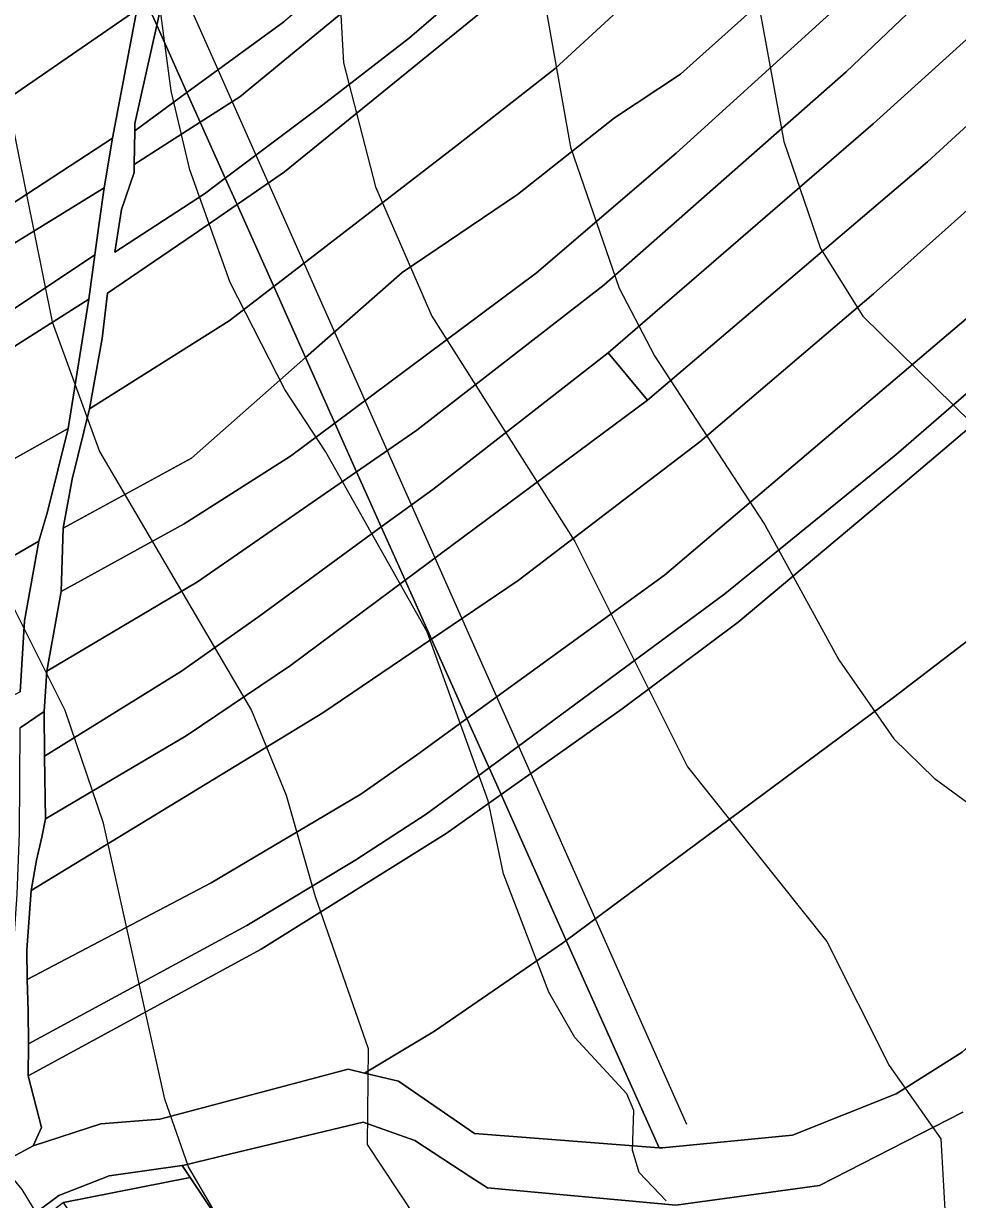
# Model space of a CAD drawing. Extents: x -510989 to -501240, y -1184665 to -1176089.
# Drawn here: x -504406.2 to -504240.4, y -1181796.8 to -1181588 of the extents above; entities that cross this region are included whole.
import ezdxf

# ---------------------------------------------------------------- set-up
doc = ezdxf.new("R2010")
doc.units = 0
for name, color, linetype in [('NAVRH_interakcni_prvky', 7, 'Continuous'), ('orna_puda', 7, 'Continuous'), ('ostatni_plocha_x_ostatni_komunikace', 7, 'Continuous'), ('ostatni_plocha_x_silnice', 7, 'Continuous'), ('STAV_zaplavove_uzemi', 7, 'Continuous'), ('trvaly_travni_porost', 7, 'Continuous'), ('vrstevnice_01', 7, 'Continuous'), ('vrstevnice_02', 7, 'Continuous'), ('zastavena_plocha_a_nadvori', 7, 'Continuous')]:
    doc.layers.add(name, color=color, linetype=linetype)

msp = doc.modelspace()

# ---------------------------------------------------------------- linework, layer by layer
at = {"layer": 'NAVRH_interakcni_prvky'}
msp.add_line((-504526.74, -1181247.35), (-504288.49, -1181783.41), dxfattribs=at)
at = {"layer": 'orna_puda'}
for points in [[(-503980.02, -1181257.1), (-503973.89, -1181269.55), (-503977.1, -1181271.98), (-504027.29, -1181308.5), (-504070.29, -1181339.68), (-504107.01, -1181367.8), (-504195.59, -1181438.64), (-504233.31, -1181471.69), (-504244.12, -1181481.44), (-504269.99, -1181506.44), (-504326.71, -1181559.76), (-504359.98, -1181587.77), (-504377.18, -1181600.3), (-504382.53, -1181588.34), (-504381.74, -1181584.82), (-504346.14, -1181557.1), (-504301.7, -1181515.58), (-504240.75, -1181456.77), (-504228.53, -1181446.55), (-504201.3, -1181423.46), (-504154.79, -1181386.39), (-504064.64, -1181318.38), (-504034.48, -1181296.36), (-503994.09, -1181267.31)], [(-503944.07, -1181330.17), (-503962.31, -1181344.77), (-504064.91, -1181423.18), (-504109.25, -1181459.83), (-504127.4, -1181473.98), (-504160.04, -1181502.09), (-504194.96, -1181534.62), (-504260.14, -1181596.6), (-504303.09, -1181634.43), (-504336.37, -1181660.22), (-504347.05, -1181667.61), (-504350.91, -1181658.99), (-504315.13, -1181632.29), (-504290.31, -1181611.06), (-504245.87, -1181570.69), (-504207.48, -1181531.56), (-504173.54, -1181500.72), (-504137.91, -1181470.01), (-504112.69, -1181450.12), (-504077.92, -1181420.42), (-504049.09, -1181398.26), (-503995.76, -1181359.87), (-503976.68, -1181345.32), (-503948.03, -1181322.12)], [(-503942.1, -1181334.17), (-503939.89, -1181338.66), (-503941.64, -1181340.1), (-504036.16, -1181414.61), (-504123.08, -1181483.11), (-504148.17, -1181505.32), (-504199.33, -1181554.54), (-504223.99, -1181577.43), (-504255.31, -1181605.86), (-504302.39, -1181646.52), (-504333.53, -1181670.75), (-504342.67, -1181677.41), (-504344.68, -1181672.91), (-504347.05, -1181667.61), (-504336.37, -1181660.22), (-504303.09, -1181634.43), (-504260.14, -1181596.6), (-504194.96, -1181534.62), (-504160.04, -1181502.09), (-504127.4, -1181473.98), (-504109.25, -1181459.83), (-504064.91, -1181423.18), (-503962.31, -1181344.77), (-503944.07, -1181330.17)], [(-503939.89, -1181338.66), (-503936.34, -1181345.88), (-503944.63, -1181352.64), (-504023.33, -1181415.35), (-504054.92, -1181440.88), (-504129.87, -1181502.39), (-504146.7, -1181517.74), (-504176.13, -1181548), (-504219.49, -1181588.54), (-504245.7, -1181612.57), (-504295.39, -1181654.87), (-504302.39, -1181646.52), (-504255.31, -1181605.86), (-504223.99, -1181577.43), (-504199.33, -1181554.54), (-504148.17, -1181505.32), (-504123.08, -1181483.11), (-504036.16, -1181414.61), (-503941.64, -1181340.1)], [(-504036.26, -1181341.11), (-504026.59, -1181350.42), (-504051.54, -1181368.52), (-504079.21, -1181389.26), (-504140.99, -1181440.26), (-504187.21, -1181480.2), (-504221.1, -1181510.64), (-504278.03, -1181564.9), (-504311.79, -1181596), (-504328.96, -1181609.46), (-504361.76, -1181634.74), (-504368.28, -1181620.18), (-504359.83, -1181614.36), (-504325.51, -1181586.47), (-504304.33, -1181567.44), (-504227.12, -1181493.15), (-504154.15, -1181432.9), (-504096.44, -1181384.65)], [(-503944.63, -1181352.64), (-503936.34, -1181345.88), (-503932.23, -1181354.23), (-503999.82, -1181408.51), (-504109.96, -1181499.71), (-504138.91, -1181524.63), (-504200.79, -1181585.03), (-504220.42, -1181604.9), (-504255.3, -1181636.01), (-504286.11, -1181662.28), (-504318.39, -1181686.88), (-504333.77, -1181697.3), (-504338.44, -1181686.86), (-504295.39, -1181654.87), (-504245.7, -1181612.57), (-504219.49, -1181588.54), (-504176.13, -1181548), (-504146.7, -1181517.74), (-504129.87, -1181502.39), (-504054.92, -1181440.88), (-504023.33, -1181415.35)], [(-504038.49, -1181477.53), (-504020.49, -1181493.63), (-504052.11, -1181526.57), (-504091.63, -1181563.5), (-504124.83, -1181595.32), (-504137.42, -1181607.75), (-504155.8, -1181627.38), (-504185.42, -1181656.07), (-504209.06, -1181675), (-504251.71, -1181707.68), (-504309.83, -1181750.79), (-504321.41, -1181724.92), (-504299.88, -1181709.69), (-504279.32, -1181694.3), (-504250.04, -1181669.72), (-504222.74, -1181646.59), (-504206.72, -1181632.65), (-504177.73, -1181605.67), (-504162.53, -1181590.62), (-504159.86, -1181587.97), (-504148.12, -1181576.34), (-504115.44, -1181545.08), (-504078.43, -1181511.72)], [(-504302.39, -1181646.52), (-504295.39, -1181654.87), (-504338.44, -1181686.86), (-504342.67, -1181677.41), (-504333.53, -1181670.75)]]:
    msp.add_lwpolyline(points, close=True, dxfattribs=at)
for points in [[(-504018.64, -1181495.97), (-504140.54, -1181629.34), (-504152.37, -1181642.32), (-504167.84, -1181662.04), (-504175.88, -1181672.87), (-504183.71, -1181685.06), (-504216.22, -1181746.78), (-504228.1, -1181760.35), (-504239.53, -1181770.63), (-504251.27, -1181778.05), (-504269.64, -1181785.34), (-504292.73, -1181787.64), (-504293.36, -1181787.59), (-504309.83, -1181750.79), (-504251.71, -1181707.68), (-504209.06, -1181675), (-504185.42, -1181656.07), (-504155.8, -1181627.38), (-504137.42, -1181607.75), (-504124.83, -1181595.32), (-504091.63, -1181563.5)], [(-504315.67, -1181571.6), (-504337.64, -1181590.56), (-504353.81, -1181603.05), (-504370.38, -1181615.49), (-504372.64, -1181610.45), (-504374.83, -1181605.56), (-504367.79, -1181601.05), (-504323.53, -1181564.59)], [(-504254.5, -1181565.62), (-504289.52, -1181597.05), (-504301.27, -1181604.79), (-504318.48, -1181618.41), (-504338.99, -1181632.23), (-504356.12, -1181647.35), (-504361.76, -1181634.74), (-504328.96, -1181609.46), (-504311.79, -1181596), (-504278.03, -1181564.9)], [(-504245.87, -1181570.69), (-504290.31, -1181611.06), (-504315.13, -1181632.29), (-504350.91, -1181658.99), (-504356.12, -1181647.35), (-504338.99, -1181632.23), (-504318.48, -1181618.41), (-504301.27, -1181604.79), (-504289.52, -1181597.05), (-504254.5, -1181565.62)], [(-504325.51, -1181586.47), (-504359.83, -1181614.36), (-504368.28, -1181620.18), (-504370.38, -1181615.49), (-504353.81, -1181603.05), (-504337.64, -1181590.56), (-504315.67, -1181571.6)], [(-504173.95, -1181580.18), (-504188.24, -1181593.72), (-504215.6, -1181621.07), (-504224.49, -1181628.89), (-504236.46, -1181638.44), (-504292.38, -1181685.95), (-504327.46, -1181711.39), (-504329.5, -1181706.83), (-504333.77, -1181697.3), (-504318.39, -1181686.88), (-504286.11, -1181662.28), (-504255.3, -1181636.01), (-504220.42, -1181604.9), (-504200.79, -1181585.03)], [(-504167.15, -1181587.38), (-504172.49, -1181592.58), (-504188.89, -1181609.11), (-504211.38, -1181629.97), (-504251.27, -1181664.55), (-504281.68, -1181689.3), (-504323.53, -1181720.17), (-504327.46, -1181711.39), (-504292.38, -1181685.95), (-504236.46, -1181638.44), (-504224.49, -1181628.89), (-504215.6, -1181621.07), (-504188.24, -1181593.72), (-504173.95, -1181580.18)], [(-504381.74, -1181584.82), (-504382.53, -1181588.34), (-504385.25, -1181582.26)], [(-504159.86, -1181587.97), (-504162.53, -1181590.62), (-504177.73, -1181605.67), (-504206.72, -1181632.65), (-504222.74, -1181646.59), (-504250.04, -1181669.72), (-504279.32, -1181694.3), (-504299.88, -1181709.69), (-504321.41, -1181724.92), (-504323.53, -1181720.17), (-504281.68, -1181689.3), (-504251.27, -1181664.55), (-504211.38, -1181629.97), (-504188.89, -1181609.11), (-504172.49, -1181592.58), (-504167.15, -1181587.38)], [(-504363.53, -1181812.47), (-504376.63, -1181792.85), (-504378.03, -1181790.75), (-504377.91, -1181790.73), (-504369.38, -1181788.69), (-504345.87, -1181783.06), (-504336.71, -1181786.32), (-504326.77, -1181792.81), (-504323.83, -1181794.73), (-504290.37, -1181797.79), (-504264.88, -1181794.27), (-504239.44, -1181781.27)]]:
    msp.add_lwpolyline(points, dxfattribs=at)
at = {"layer": 'ostatni_plocha_x_ostatni_komunikace'}
for points in [[(-504406.79, -1181713.08), (-504402.55, -1181710.14), (-504402.45, -1181718.09), (-504402.3, -1181729.21), (-504402.97, -1181732.48), (-504403.9, -1181736.55), (-504404.84, -1181741.95), (-504405.63, -1181752.46), (-504405.57, -1181757.73), (-504405.37, -1181763.27), (-504405.3, -1181769.14), (-504405.37, -1181774.82), (-504403.03, -1181784.03), (-504404.5, -1181787.23), (-504411.57, -1181791.03), (-504410.3, -1181787.83), (-504409.55, -1181777.82), (-504409.02, -1181770.8), (-504408.6, -1181765.14), (-504408.49, -1181759.33), (-504408.01, -1181753.04), (-504407.31, -1181742.58), (-504406.92, -1181731.74)], [(-504378.03, -1181790.75), (-504376.63, -1181792.85), (-504399.09, -1181797.34), (-504417.46, -1181811.33), (-504423.17, -1181817.58), (-504438.47, -1181834.34), (-504439.64, -1181833.29), (-504418.37, -1181809.77), (-504399.92, -1181796.1), (-504390.98, -1181792.6)]]:
    msp.add_lwpolyline(points, close=True, dxfattribs=at)
at = {"layer": 'ostatni_plocha_x_silnice'}
for points in [[(-504418.7, -1181797.8), (-504411.57, -1181791.03), (-504404.5, -1181787.23), (-504392.49, -1181783.36), (-504381.99, -1181782.53), (-504348.53, -1181773.67), (-504345.66, -1181774.35), (-504339.59, -1181775.79), (-504326.1, -1181785.04), (-504293.36, -1181787.59), (-504292.73, -1181787.64), (-504269.64, -1181785.34), (-504251.27, -1181778.05), (-504239.53, -1181770.63), (-504228.1, -1181760.35), (-504216.22, -1181746.78), (-504183.71, -1181685.06), (-504175.88, -1181672.87), (-504167.84, -1181662.04), (-504152.37, -1181642.32), (-504140.54, -1181629.34), (-504018.64, -1181495.97)], [(-504239.44, -1181781.27), (-504264.88, -1181794.27), (-504290.37, -1181797.79), (-504323.83, -1181794.73), (-504326.77, -1181792.81), (-504336.71, -1181786.32), (-504345.87, -1181783.06), (-504369.38, -1181788.69), (-504377.91, -1181790.73), (-504378.03, -1181790.75), (-504390.98, -1181792.6), (-504399.92, -1181796.1), (-504418.37, -1181809.77)]]:
    msp.add_lwpolyline(points, dxfattribs=at)
at = {"layer": 'STAV_zaplavove_uzemi'}
for points in [[(-504594.17, -1181642.09), (-504629.77, -1181535.28), (-504650.39, -1181443.46), (-504674.75, -1181355.39), (-504706.6, -1181265.44), (-504719.72, -1181182.99), (-504747.83, -1181113.66), (-504727.29, -1181064.42), (-504683.65, -1181020.77), (-504624.52, -1180967.28), (-504575.24, -1180927.85), (-504544.27, -1180915.18), (-504445.72, -1180881.39), (-504404.89, -1180867.31), (-504292.26, -1180829.3), (-504179.63, -1180791.29), (-504099.38, -1180734.98), (-504020.54, -1180698.37), (-503957.18, -1180675.84), (-503893.83, -1180664.58), (-503865.67, -1180678.66), (-503817.8, -1180689.92), (-503788.24, -1180689.92), (-503764.3, -1180695.55), (-503736.15, -1180687.11), (-503717.85, -1180698.37), (-503716.44, -1180708.23)], [(-502250.32, -1184002.61), (-502355.07, -1183875.41), (-502442.37, -1183790.61), (-502477.29, -1183700.82), (-502532.16, -1183578.61), (-502567.08, -1183448.91), (-502626.05, -1183402.34), (-502705.41, -1183380.59), (-502814.2, -1183349.87), (-502882.03, -1183297.39), (-502931.95, -1183237.24), (-503042.02, -1183107.97), (-503139.64, -1183018.94), (-503222.14, -1182957.59), (-503308.56, -1182839.96), (-503316.24, -1182784.92), (-503330.32, -1182756.77), (-503348.24, -1182719.65), (-503334.16, -1182651.82), (-503323.92, -1182595.5), (-503313.68, -1182526.39), (-503294.1, -1182480.5), (-503251.86, -1182396.03), (-503229.34, -1182314.37), (-503216.1, -1182227.15), (-503242.43, -1182174.5), (-503271.86, -1182129.59), (-503287.34, -1182081.58), (-503343.88, -1182028.1), (-503361.79, -1182008.91), (-503396.35, -1181952.59), (-503442.43, -1181933.39), (-503497.46, -1181888.6), (-503525.62, -1181860.44), (-503528.18, -1181837.4), (-503548.66, -1181767.01), (-503558.9, -1181729.89), (-503576.82, -1181682.53), (-503578.1, -1181621.1), (-503567.86, -1181572.46), (-503552.5, -1181536.63), (-503538.04, -1181458.36), (-503518.33, -1181411.9), (-503509.88, -1181341.51), (-503497.21, -1181207.63), (-503499.77, -1181097.56), (-503498.02, -1181031.35), (-503510.82, -1180970.85), (-503549.22, -1180952.23), (-503571.32, -1180940.6), (-503605.07, -1180937.11), (-503651.61, -1180939.44), (-503671.39, -1180917.33), (-503679.53, -1180892.89), (-503713.27, -1180871.95), (-503727.24, -1180859.15), (-503734.22, -1180833.55), (-503728.4, -1180799.81), (-503741.2, -1180770.72), (-503722.82, -1180725.17), (-503721.54, -1180703.41), (-503731.78, -1180697.01), (-503767.61, -1180699.57), (-503790.65, -1180697.01), (-503817.53, -1180697.01), (-503861.04, -1180686.77), (-503889.2, -1180675.25), (-503900.72, -1180668.85), (-503953.2, -1180679.09), (-503997.99, -1180697.01), (-504063.27, -1180722.61), (-504109.34, -1180749.49), (-504142.62, -1180776.36), (-504177.18, -1180796.84), (-504211.73, -1180817.32), (-504414.98, -1180961.5), (-504472.7, -1180998.11), (-504544.51, -1181068.5), (-504600.82, -1181143.12), (-504621.94, -1181196.62), (-504641.65, -1181267.01), (-504660.25, -1181350.62), (-504634.7, -1181398.32), (-504617.66, -1181447.72), (-504600.62, -1181492.01), (-504587, -1181548.23), (-504592.11, -1181628.29), (-504569.96, -1181682.81), (-504568.26, -1181664.07), (-504554.63, -1181621.48), (-504547.82, -1181597.63)], [(-504826.46, -1182247.73), (-504827.62, -1182204.68), (-504817.15, -1182165.12), (-504791.55, -1182113.93), (-504727.56, -1182034.81), (-504708.94, -1182017.35), (-504669.38, -1181991.76), (-504649.6, -1181961.5), (-504628.66, -1181917.29), (-504601.9, -1181867.26), (-504597.24, -1181809.08), (-504585.16, -1181766.79), (-504596.8, -1181741.4), (-504604.2, -1181726.59), (-504633.82, -1181658.9), (-504646.51, -1181600.72), (-504660.26, -1181556.29), (-504751.04, -1181459.08), (-504798.4, -1181384.84), (-504826.55, -1181347.73), (-504862.39, -1181315.73), (-504866.23, -1181265.81), (-504862.39, -1181205.66), (-504853.43, -1181164.7), (-504793.92, -1181116.47), (-504755.84, -1181064.64), (-504725.17, -1181018.1), (-504649.01, -1180947.23), (-504594, -1180900.69), (-504545.35, -1180879.53), (-504377.38, -1180832.83), (-504317.01, -1180808.36), (-504368.93, -1180802.59), (-504426.63, -1180826.63), (-504542.02, -1180859.32)]]:
    msp.add_spline(points, degree=3, dxfattribs=at)
at = {"layer": 'trvaly_travni_porost'}
for points in [[(-504399.02, -1181551.48), (-504395.35, -1181559.69), (-504390.81, -1181569.83), (-504385.25, -1181582.26), (-504386.06, -1181585.61), (-504422.27, -1181610.52), (-504470.96, -1181642.01), (-504493.63, -1181653.84), (-504508.73, -1181662.16), (-504511.92, -1181645.34), (-504513.69, -1181636.44), (-504513.75, -1181636.07), (-504514.59, -1181630.47), (-504516.51, -1181623.55), (-504491.36, -1181609.77), (-504473.27, -1181599.62), (-504460.95, -1181592.11), (-504434.47, -1181575.89), (-504408.56, -1181558.55)], [(-504390.41, -1181608.42), (-504431.45, -1181635.2), (-504454.25, -1181649.01), (-504472.38, -1181659.39), (-504480.25, -1181663.7), (-504506.73, -1181678.06), (-504508.73, -1181662.16), (-504493.63, -1181653.84), (-504470.96, -1181642.01), (-504422.27, -1181610.52), (-504386.06, -1181585.61)], [(-504377.18, -1181600.3), (-504386.45, -1181607.06), (-504386.43, -1181605.79), (-504382.53, -1181588.34)], [(-504374.83, -1181605.56), (-504386.54, -1181613.07), (-504386.45, -1181607.06), (-504377.18, -1181600.3)], [(-504372.64, -1181610.45), (-504370.38, -1181615.49), (-504374.09, -1181618.27), (-504389.97, -1181628.61), (-504388.77, -1181621.03), (-504386.57, -1181614.5), (-504386.54, -1181613.07), (-504374.83, -1181605.56)], [(-504391.86, -1181617.18), (-504424.77, -1181637.47), (-504472.72, -1181665.57), (-504505.89, -1181684.24), (-504506.73, -1181678.06), (-504480.25, -1181663.7), (-504472.38, -1181659.39), (-504454.25, -1181649.01), (-504431.45, -1181635.2), (-504390.41, -1181608.42)], [(-504392.79, -1181623.46), (-504393.56, -1181629.12), (-504432.58, -1181655.16), (-504462.31, -1181672.65), (-504504.37, -1181695.14), (-504505.17, -1181689.41), (-504505.89, -1181684.24), (-504472.72, -1181665.57), (-504424.77, -1181637.47), (-504391.86, -1181617.18)], [(-504368.28, -1181620.18), (-504361.76, -1181634.74), (-504369.67, -1181640.83), (-504394.49, -1181656.42), (-504392.22, -1181643.95), (-504391.31, -1181635.92), (-504376.07, -1181625.54)], [(-504394.57, -1181636.97), (-504452.51, -1181673.7), (-504476.81, -1181687.16), (-504503.61, -1181700.64), (-504504.37, -1181695.14), (-504462.31, -1181672.65), (-504432.58, -1181655.16), (-504393.56, -1181629.12)], [(-504369.67, -1181640.83), (-504361.76, -1181634.74), (-504356.12, -1181647.35), (-504376.35, -1181665.2), (-504399.17, -1181677.62), (-504397.57, -1181668.91), (-504394.49, -1181656.42)], [(-504398.28, -1181659.91), (-504449.01, -1181688.25), (-504501.66, -1181715.71), (-504502.22, -1181711.18), (-504503.61, -1181700.64), (-504476.81, -1181687.16), (-504452.51, -1181673.7), (-504394.57, -1181636.97)], [(-504350.91, -1181658.99), (-504358.77, -1181664.86), (-504377.69, -1181676.82), (-504399.49, -1181688.87), (-504399.17, -1181677.62), (-504376.35, -1181665.2), (-504356.12, -1181647.35)], [(-504350.91, -1181658.99), (-504347.05, -1181667.61), (-504375.33, -1181687.15), (-504402.05, -1181703.03), (-504399.49, -1181688.87), (-504377.69, -1181676.82), (-504358.77, -1181664.86)], [(-504398.28, -1181659.91), (-504401.91, -1181674.72), (-504403.48, -1181679.93), (-504419.72, -1181689.26), (-504442.74, -1181702.78), (-504459.42, -1181711.41), (-504481.36, -1181722.16), (-504501.77, -1181730.36), (-504501.14, -1181724.83), (-504501.66, -1181715.71), (-504449.01, -1181688.25)], [(-504344.68, -1181672.91), (-504342.67, -1181677.41), (-504364.26, -1181693.15), (-504378.12, -1181703.01), (-504402.45, -1181718.09), (-504402.55, -1181710.14), (-504402.05, -1181703.03), (-504375.33, -1181687.15), (-504347.05, -1181667.61)], [(-504338.44, -1181686.86), (-504358.79, -1181701.98), (-504377.32, -1181714.45), (-504402.3, -1181729.21), (-504402.45, -1181718.09), (-504378.12, -1181703.01), (-504364.26, -1181693.15), (-504342.67, -1181677.41)], [(-504419.72, -1181689.26), (-504403.48, -1181679.93), (-504406.03, -1181694.09), (-504406.76, -1181706.68), (-504419.29, -1181713.29), (-504474.89, -1181739.66), (-504502.02, -1181752.2), (-504502.39, -1181746.08), (-504501.77, -1181730.36), (-504481.36, -1181722.16), (-504459.42, -1181711.41), (-504442.74, -1181702.78)], [(-504333.77, -1181697.3), (-504353.08, -1181710.39), (-504404.84, -1181741.95), (-504403.9, -1181736.55), (-504402.97, -1181732.48), (-504402.3, -1181729.21), (-504377.32, -1181714.45), (-504358.79, -1181701.98), (-504338.44, -1181686.86)], [(-504329.5, -1181706.83), (-504327.46, -1181711.39), (-504336.43, -1181717.89), (-504346.33, -1181724.83), (-504372.88, -1181740.56), (-504405.57, -1181757.73), (-504405.63, -1181752.46), (-504404.84, -1181741.95), (-504353.08, -1181710.39), (-504333.77, -1181697.3)], [(-504327.46, -1181711.39), (-504323.53, -1181720.17), (-504334.69, -1181728.4), (-504347.36, -1181736.63), (-504366.55, -1181748.15), (-504405.3, -1181769.14), (-504405.37, -1181763.27), (-504405.57, -1181757.73), (-504372.88, -1181740.56), (-504346.33, -1181724.83), (-504336.43, -1181717.89)], [(-504321.41, -1181724.92), (-504331.16, -1181731.82), (-504363.99, -1181752.33), (-504405.37, -1181774.82), (-504405.3, -1181769.14), (-504366.55, -1181748.15), (-504347.36, -1181736.63), (-504334.69, -1181728.4), (-504323.53, -1181720.17)], [(-504331.16, -1181731.82), (-504321.41, -1181724.92), (-504309.83, -1181750.79), (-504310.51, -1181751.29), (-504333.23, -1181766.89), (-504345.66, -1181774.35), (-504348.53, -1181773.67), (-504381.99, -1181782.53), (-504392.49, -1181783.36), (-504404.5, -1181787.23), (-504403.03, -1181784.03), (-504405.37, -1181774.82), (-504363.99, -1181752.33)], [(-504309.83, -1181750.79), (-504293.36, -1181787.59), (-504326.1, -1181785.04), (-504339.59, -1181775.79), (-504345.66, -1181774.35), (-504333.23, -1181766.89), (-504310.51, -1181751.29)]]:
    msp.add_lwpolyline(points, close=True, dxfattribs=at)
for points in [[(-504323.53, -1181564.59), (-504367.79, -1181601.05), (-504374.83, -1181605.56), (-504377.18, -1181600.3), (-504359.98, -1181587.77)], [(-504385.25, -1181582.26), (-504382.53, -1181588.34), (-504386.43, -1181605.79), (-504386.45, -1181607.06), (-504386.54, -1181613.07), (-504386.57, -1181614.5), (-504388.77, -1181621.03), (-504389.97, -1181628.61), (-504374.09, -1181618.27), (-504370.38, -1181615.49), (-504368.28, -1181620.18), (-504376.07, -1181625.54), (-504391.31, -1181635.92), (-504392.22, -1181643.95), (-504394.49, -1181656.42), (-504397.57, -1181668.91), (-504399.17, -1181677.62), (-504399.49, -1181688.87), (-504402.05, -1181703.03), (-504402.55, -1181710.14), (-504406.79, -1181713.08)], [(-504406.76, -1181706.68), (-504406.03, -1181694.09), (-504403.48, -1181679.93), (-504401.91, -1181674.72), (-504398.28, -1181659.91), (-504394.57, -1181636.97), (-504393.56, -1181629.12), (-504392.79, -1181623.46), (-504391.86, -1181617.18), (-504390.41, -1181608.42), (-504386.06, -1181585.61)]]:
    msp.add_lwpolyline(points, dxfattribs=at)
at = {"layer": 'vrstevnice_01'}
for points in [[(-504381.09, -1181779), (-504392, -1181730), (-504398.81, -1181710), (-504408.81, -1181690), (-504418, -1181675), (-504422.59, -1181665), (-504427.59, -1181646), (-504437, -1181587), (-504446.69, -1181553), (-504455.81, -1181530), (-504461.31, -1181513), (-504465.81, -1181486), (-504466.19, -1181418.8)], [(-504297.81, -1181781), (-504299.09, -1181778), (-504308.31, -1181768), (-504312.91, -1181760), (-504321, -1181739), (-504323.69, -1181726), (-504334.5, -1181696), (-504352.59, -1181664), (-504359.81, -1181653), (-504369.5, -1181634), (-504376.69, -1181614), (-504380, -1181600), (-504383.69, -1181572), (-504387.69, -1181548), (-504387.41, -1181545), (-504389.91, -1181536), (-504397.59, -1181518), (-504402.81, -1181502), (-504404.69, -1181487), (-504405.19, -1181469), (-504404.09, -1181456), (-504404.09, -1181436), (-504401.92, -1181424.6)], [(-504313.69, -1181584), (-504309.09, -1181610), (-504300.41, -1181635), (-504294.19, -1181647), (-504274.59, -1181677), (-504261.41, -1181701), (-504251.69, -1181715), (-504244.5, -1181722), (-504229.5, -1181733), (-504221.41, -1181746), (-504211.19, -1181753), (-504207.91, -1181768), (-504205.59, -1181797)], [(-504358.81, -1181822), (-504376.91, -1181791), (-504381.09, -1181779)], [(-504292.09, -1181797), (-504296.91, -1181792), (-504298.09, -1181788), (-504297.81, -1181781)]]:
    msp.add_lwpolyline(points, dxfattribs=at)
at = {"layer": 'vrstevnice_02'}
for points in [[(-504286.41, -1181526), (-504271.19, -1181609), (-504264.69, -1181628), (-504257.19, -1181640), (-504237.81, -1181659), (-504221.41, -1181670), (-504213.41, -1181679), (-504205.41, -1181692), (-504198.09, -1181707), (-504189.69, -1181711), (-504187.59, -1181714), (-504182.91, -1181730), (-504181.09, -1181742), (-504172.09, -1181776), (-504169.31, -1181800)], [(-504421.09, -1181542), (-504401.09, -1181641), (-504392.69, -1181664), (-504365.69, -1181710), (-504359.59, -1181725), (-504354.41, -1181743), (-504345, -1181770), (-504345.19, -1181787), (-504336.59, -1181800)], [(-504351.19, -1181562), (-504349.41, -1181595), (-504343.69, -1181617), (-504333.69, -1181640), (-504308.31, -1181680), (-504288.31, -1181720), (-504263.59, -1181751), (-504252.5, -1181773), (-504243.31, -1181786), (-504242.09, -1181808)], [(-504467.09, -1181581), (-504463, -1181592), (-504458.09, -1181609), (-504453, -1181653), (-504450.69, -1181663), (-504445.31, -1181680), (-504431.91, -1181713), (-504428.81, -1181724), (-504428.31, -1181728), (-504426.91, -1181732), (-504421.09, -1181762), (-504416.81, -1181777), (-504410.69, -1181790), (-504406.5, -1181795), (-504399.81, -1181806)]]:
    msp.add_lwpolyline(points, dxfattribs=at)
at = {"layer": 'zastavena_plocha_a_nadvori'}
msp.add_lwpolyline([(-504399.09, -1181797.34), (-504376.63, -1181792.85), (-504363.53, -1181812.47), (-504364.4, -1181813.05), (-504367.78, -1181815.32), (-504370.15, -1181816.91), (-504372.04, -1181814.08), (-504383.89, -1181819.89), (-504389.7, -1181811.27)], close=True, dxfattribs=at)

doc.saveas('drawing.dxf')
